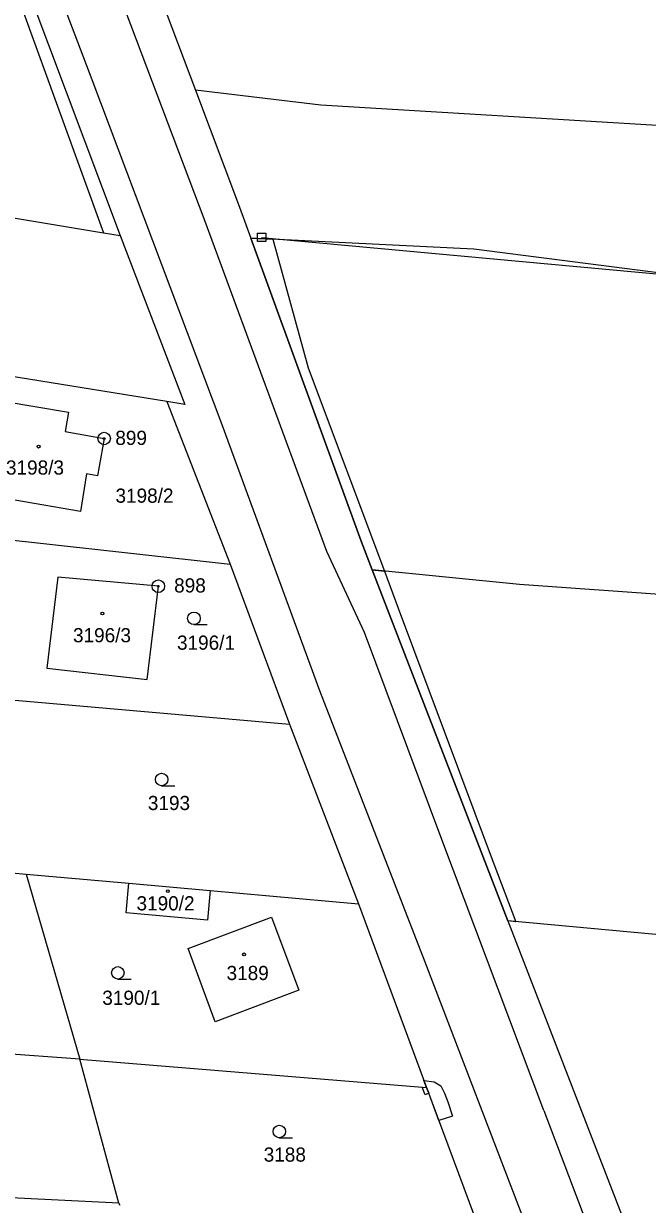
# Model space of a CAD drawing. Extents: x -755819 to -753140, y -1169796 to -1166000.
# Drawn here: x -754182.6 to -754107.8, y -1169498 to -1169356.4 of the extents above; entities that cross this region are included whole.
import ezdxf

# ---------------------------------------------------------------- set-up
doc = ezdxf.new("R2010")
doc.units = 0
for name, color, linetype in [('Vrstva 1', 7, 'Continuous'), ('Vrstva 12', 7, 'Continuous'), ('Vrstva 17', 7, 'Continuous'), ('Vrstva 18', 7, 'Continuous'), ('Vrstva 19', 7, 'Continuous'), ('Vrstva 24', 7, 'Continuous'), ('Vrstva 25', 7, 'Continuous'), ('Vrstva 26', 7, 'Continuous'), ('Vrstva 27', 7, 'Continuous'), ('Vrstva 4', 7, 'Continuous'), ('Vrstva 6', 7, 'Continuous')]:
    doc.layers.add(name, color=color, linetype=linetype)

msp = doc.modelspace()

# ---------------------------------------------------------------- linework, layer by layer
at = {"layer": 'Vrstva 1'}
for p, q in [((-754196.27, -1169314.47), (-754171.02, -1169381.83)), ((-754174.38, -1169363.15), (-754193.01, -1169313.97)), ((-754195.9, -1169318.3), (-754172.99, -1169381.5)), ((-754174.32, -1169331.66), (-754161.99, -1169364.38)), ((-754158.77, -1169404.52), (-754174.38, -1169363.15)), ((-754161.99, -1169364.38), (-754156.7, -1169378.42)), ((-754205.15, -1169376.11), (-754172.99, -1169381.5)), ((-754156.7, -1169378.42), (-754155.35, -1169382.13)), ((-754172.99, -1169381.5), (-754171.02, -1169381.83)), ((-754171.02, -1169381.83), (-754163.24, -1169402.08)), ((-754155.35, -1169382.13), (-754142.15, -1169418.44)), ((-754165.4, -1169401.72), (-754192.73, -1169397.28)), ((-754185.04, -1169401.67), (-754177.2, -1169402.98)), ((-754163.24, -1169402.08), (-754165.4, -1169401.72)), ((-754165.4, -1169401.72), (-754157.84, -1169421.23)), ((-754177.2, -1169402.98), (-754177.59, -1169405.3)), ((-754147.09, -1169436.38), (-754158.77, -1169404.52)), ((-754177.59, -1169405.3), (-754172.92, -1169406.15)), ((-754172.92, -1169406.15), (-754173.72, -1169410.61)), ((-754175.03, -1169410.39), (-754175.77, -1169414.9)), ((-754173.72, -1169410.61), (-754175.03, -1169410.39)), ((-754175.77, -1169414.9), (-754186.96, -1169412.98)), ((-754184.58, -1169418.25), (-754181.99, -1169418.54)), ((-754181.99, -1169418.54), (-754157.84, -1169421.23)), ((-754142.15, -1169418.44), (-754140.81, -1169421.9)), ((-754157.84, -1169421.23), (-754150.71, -1169440.38)), ((-754140.81, -1169421.9), (-754124.54, -1169463.98)), ((-754178.46, -1169422.77), (-754179.8, -1169433.69)), ((-754166.43, -1169423.86), (-754178.46, -1169422.77)), ((-754167.79, -1169435.02), (-754166.43, -1169423.86)), ((-754179.8, -1169433.69), (-754167.79, -1169435.02)), ((-754184.08, -1169437.48), (-754150.71, -1169440.38)), ((-754134.47, -1169468.92), (-754147.09, -1169436.38)), ((-754150.71, -1169440.38), (-754142.44, -1169461.93)), ((-754185.74, -1169458.05), (-754182.27, -1169458.39)), ((-754182.27, -1169458.39), (-754169.98, -1169459.47)), ((-754182.27, -1169458.39), (-754175.84, -1169480.57)), ((-754170.29, -1169463.01), (-754169.98, -1169459.47)), ((-754169.98, -1169459.47), (-754160.23, -1169460.34)), ((-754160.23, -1169460.34), (-754160.55, -1169463.88)), ((-754160.23, -1169460.34), (-754142.44, -1169461.93)), ((-754160.55, -1169463.88), (-754170.29, -1169463.01)), ((-754142.44, -1169461.93), (-754134.3, -1169483.93)), ((-754162.84, -1169467.3), (-754152.87, -1169463.54)), ((-754152.87, -1169463.54), (-754149.6, -1169472.28)), ((-754124.54, -1169463.98), (-754097.09, -1169534.95)), ((-754159.64, -1169476.09), (-754162.84, -1169467.3)), ((-754120.39, -1169505.66), (-754134.47, -1169468.92)), ((-754149.6, -1169472.28), (-754159.64, -1169476.09)), ((-754175.84, -1169480.57), (-754224.93, -1169476.83)), ((-754175.84, -1169480.57), (-754134.3, -1169483.93)), ((-754171.18, -1169497.81), (-754175.84, -1169480.57)), ((-754134.3, -1169483.93), (-754127.84, -1169501.33)), ((-754171.18, -1169497.81), (-754219.05, -1169495.48)), ((-754171, -1169498.11), (-754171.18, -1169497.81))]:
    msp.add_line(p, q, dxfattribs=at)
at = {"layer": 'Vrstva 12'}
msp.add_line((-754154.06, -1169382.05), (-754105.87, -1169386.5), dxfattribs=at)
at = {"layer": 'Vrstva 24'}
for centre, radius in [((-754172.92, -1169406.15), 0.75), ((-754172.92, -1169406.15), 0.1), ((-754166.43, -1169423.86), 0.75), ((-754166.43, -1169423.86), 0.1)]:
    msp.add_circle(centre, radius, dxfattribs=at)
at = {"layer": 'Vrstva 25'}
for p, q in [((-754162.17, -1169428.46), (-754160.57, -1169428.46)), ((-754166.04, -1169447.77), (-754164.44, -1169447.77)), ((-754171.28, -1169470.96), (-754169.68, -1169470.96)), ((-754151.94, -1169489.98), (-754150.34, -1169489.98))]:
    msp.add_line(p, q, dxfattribs=at)
for centre, radius in [((-754180.78, -1169407.12), 0.175), ((-754173.13, -1169427.13), 0.175), ((-754162.17, -1169427.71), 0.75), ((-754166.04, -1169447.02), 0.75), ((-754165.3, -1169460.41), 0.175), ((-754156.16, -1169468), 0.175), ((-754171.28, -1169470.21), 0.75), ((-754151.94, -1169489.23), 0.75)]:
    msp.add_circle(centre, radius, dxfattribs=at)
at = {"layer": 'Vrstva 26'}
msp.add_lwpolyline([(-754154.56, -1169381.55), (-754153.56, -1169381.55), (-754153.56, -1169382.55), (-754154.56, -1169382.55)], close=True, dxfattribs=at)
at = {"layer": 'Vrstva 27'}
for p, q in [((-754142.15, -1169418.44), (-754155.35, -1169382.13)), ((-754155.35, -1169382.13), (-754152.73, -1169382.26)), ((-754152.73, -1169382.26), (-754148.48, -1169397.69)), ((-754148.48, -1169397.69), (-754139.35, -1169422.05)), ((-754140.81, -1169421.9), (-754142.15, -1169418.44)), ((-754139.35, -1169422.05), (-754140.81, -1169421.9)), ((-754124.54, -1169463.98), (-754140.81, -1169421.9)), ((-754140.81, -1169421.9), (-754139.35, -1169422.05)), ((-754139.35, -1169422.05), (-754137.68, -1169426.5)), ((-754137.68, -1169426.5), (-754126.67, -1169455.96)), ((-754126.67, -1169455.96), (-754123.6, -1169464.07)), ((-754123.6, -1169464.07), (-754124.54, -1169463.98)), ((-754134.47, -1169484.81), (-754134.82, -1169483.89)), ((-754134.82, -1169483.89), (-754134.3, -1169483.93)), ((-754134.61, -1169483.09), (-754133.38, -1169483.26)), ((-754134.3, -1169483.93), (-754134.61, -1169483.09)), ((-754134.04, -1169484.64), (-754134.3, -1169483.93)), ((-754134.3, -1169483.93), (-754134.04, -1169484.64)), ((-754133.38, -1169483.26), (-754132.58, -1169483.76)), ((-754132.58, -1169483.76), (-754132.14, -1169484.64)), ((-754134.04, -1169484.64), (-754134.47, -1169484.81)), ((-754132.83, -1169487.9), (-754134.04, -1169484.64)), ((-754132.14, -1169484.64), (-754131.74, -1169485.68)), ((-754131.74, -1169485.68), (-754131.19, -1169487.37)), ((-754131.19, -1169487.37), (-754132.83, -1169487.9))]:
    msp.add_line(p, q, dxfattribs=at)
at = {"layer": 'Vrstva 4'}
for p, q in [((-754160.84, -1169380.13), (-754178.47, -1169333.44)), ((-754146.25, -1169419.68), (-754160.84, -1169380.13)), ((-754141.73, -1169429.4), (-754146.25, -1169419.68)), ((-754132.59, -1169453.9), (-754141.73, -1169429.4)), ((-754120.25, -1169486.71), (-754132.59, -1169453.9)), ((-754120.25, -1169486.71), (-754109.02, -1169516.17))]:
    msp.add_line(p, q, dxfattribs=at)
at = {"layer": 'Vrstva 6'}
for p, q in [((-754146.98, -1169366.21), (-754161.99, -1169364.38)), ((-754089.67, -1169369.66), (-754146.98, -1169366.21)), ((-754128.65, -1169383.46), (-754155.35, -1169382.13)), ((-754083.9, -1169389.21), (-754128.65, -1169383.46)), ((-754123.16, -1169423.67), (-754140.81, -1169421.9)), ((-753952.84, -1169435.76), (-754123.16, -1169423.67)), ((-754071.97, -1169468.77), (-754124.54, -1169463.98))]:
    msp.add_line(p, q, dxfattribs=at)

# ---------------------------------------------------------------- texts
at = {"layer": 'Vrstva 17'}
for s, p in [('899', (-754171.59, -1169406.92)), ('898', (-754164.54, -1169424.61))]:
    msp.add_text(s, height=1.7, dxfattribs=at).set_placement(p)
at = {"layer": 'Vrstva 18'}
for s, p in [('3198/2', (-754171.57, -1169413.85)), ('3196/1', (-754164.2, -1169431.47)), ('3193', (-754167.69, -1169450.69)), ('3190/1', (-754173.15, -1169474.04)), ('3188', (-754153.81, -1169492.84))]:
    msp.add_text(s, height=1.7, dxfattribs=at).set_placement(p)
at = {"layer": 'Vrstva 19'}
for s, p in [('3198/3', (-754184.69, -1169410.48)), ('3196/3', (-754176.66, -1169430.58)), ('3190/2', (-754169.05, -1169462.72)), ('3189', (-754158.26, -1169471.07))]:
    msp.add_text(s, height=1.7, dxfattribs=at).set_placement(p)

doc.saveas('drawing.dxf')
